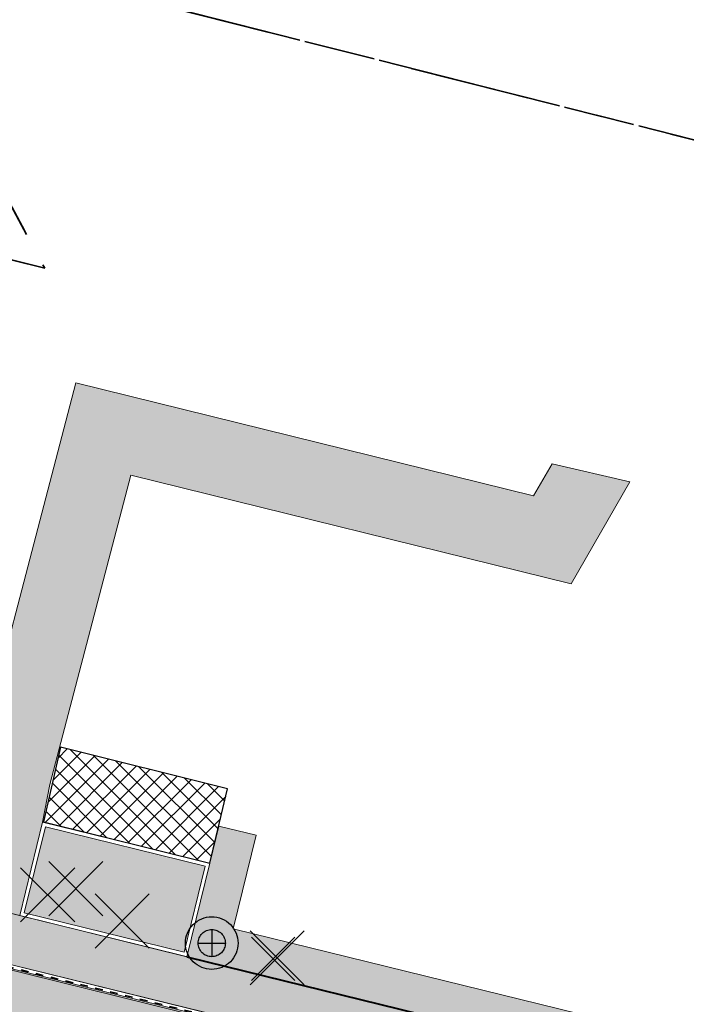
# Model space of a CAD drawing. Header units: metres. Extents: x 538891 to 1080079, y 6588829 to 13178720.
# Tile 525 of 656: x 539871 to 539889, y 6589335 to 6589361. Entities that reach past the tile are written whole.
import ezdxf

# ---------------------------------------------------------------- set-up
doc = ezdxf.new("R2010")
doc.units = ezdxf.units.M
doc.header["$LTSCALE"] = 0.4
doc.linetypes.add('#9_VIA31', pattern=[1, 0.5, -0.5])
doc.linetypes.add('KATASTRIPIIR', pattern=[17.5, 10, -2.5, 2.500000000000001, -2.500000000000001])
doc.layers.add('GEO', color=7, linetype='Continuous')
doc.layers.add('KOLDE PST', color=7, linetype='Continuous')

# ---------------------------------------------------------------- blocks, each defined once
blk = doc.blocks.new('#9_019061_PP_TL (2D)')
at = {"linetype": 'Continuous', "lineweight": 0, "true_color": 0xffdf7f}
blk.add_hatch(color=41, dxfattribs=at).paths.add_polyline_path([(540078.0032806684, 6589286.742313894), (539977.6468669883, 6589311.778495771), (539969.9075633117, 6589313.554667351), (539852.4138452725, 6589342.430809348), (539846.469636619, 6589343.924182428), (539792.5735380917, 6589357.385167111), (539787.216163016, 6589358.722468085), (539640.4988541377, 6589395.799547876), (539628.2653642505, 6589398.679031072), (539563.8528905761, 6589414.96441731), (539555.9774451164, 6589416.819425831), (539478.7291213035, 6589436.23695716), (539478.412205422, 6589434.976177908), (539555.6416252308, 6589415.563398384), (539563.5342388, 6589413.704075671), (539630.8259227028, 6589396.690739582), (539632.5627005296, 6589396.29121415), (539640.054637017, 6589394.570937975), (539786.8498664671, 6589357.474166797), (539792.2585289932, 6589356.123910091), (539846.1546275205, 6589342.662925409), (539852.1035803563, 6589341.168376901), (539969.5972983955, 6589312.292234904), (539977.3441096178, 6589310.514182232), (540019.7245198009, 6589299.9414284), (540032.9319836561, 6589296.646527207), (540077.6886104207, 6589285.480972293), (540077.6957445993, 6589285.479145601)])
at = {"linetype": 'Continuous', "lineweight": 0, "true_color": 0xadadad}
h = blk.add_hatch(color=253, dxfattribs=at)
edge = h.paths.add_edge_path()
edge.add_line((539477.7626632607, 6589431.943014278), (539486.2567841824, 6589429.807888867))
edge.add_line((539486.2567841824, 6589429.807888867), (539486.1105153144, 6589429.225990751))
edge.add_line((539486.1105153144, 6589429.225990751), (539487.5652606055, 6589428.86031858))
edge.add_line((539487.5652606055, 6589428.86031858), (539487.7115294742, 6589429.442216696))
edge.add_line((539487.7115294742, 6589429.442216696), (539555.6592118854, 6589412.362541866))
edge.add_line((539555.6592118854, 6589412.362541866), (539562.7557662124, 6589410.648743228))
edge.add_line((539562.7557662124, 6589410.648743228), (539566.8068955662, 6589409.679105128))
edge.add_line((539566.8068955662, 6589409.679105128), (539620.1116983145, 6589396.202067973))
edge.add_arc((539619.5969534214, 6589394.166131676), 2.099999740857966, -13.653471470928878, 75.8112727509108, ccw=False)
edge.add_line((539621.6376095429, 6589393.670428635), (539620.7163126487, 6589389.877732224))
edge.add_line((539620.7163126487, 6589389.877732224), (539624.408929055, 6589388.980746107))
edge.add_line((539624.408929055, 6589388.980746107), (539625.312583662, 6589392.700814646))
edge.add_arc((539627.353239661, 6589392.205112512), 2.099999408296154, 75.81124942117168, 166.3465518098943, ccw=False)
edge.add_line((539627.8679853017, 6589394.241048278), (539632.6017820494, 6589393.044203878))
edge.add_line((539632.6017820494, 6589393.044203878), (539643.071860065, 6589390.610996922))
edge.add_line((539643.071860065, 6589390.610996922), (539786.0372070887, 6589354.482079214))
edge.add_line((539786.0372070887, 6589354.482079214), (539792.3012314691, 6589352.918019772))
edge.add_line((539792.3012314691, 6589352.918019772), (539845.3438683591, 6589339.670194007))
edge.add_line((539845.3438683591, 6589339.670194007), (539851.4124813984, 6589338.145976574))
edge.add_line((539851.4124813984, 6589338.145976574), (539860.7490034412, 6589335.851362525))
edge.add_line((539860.7490034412, 6589335.851362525), (539968.6993229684, 6589309.320678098))
edge.add_line((539968.6993229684, 6589309.320678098), (539969.2265677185, 6589309.197134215))
edge.add_line((539969.2265677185, 6589309.197134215), (539974.9736439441, 6589307.850480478))
edge.add_line((539974.9736439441, 6589307.850480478), (539975.8875834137, 6589307.636268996))
edge.add_line((539975.8875834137, 6589307.636268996), (539978.9424721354, 6589306.920423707))
edge.add_line((539978.9424721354, 6589306.920423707), (540047.1253681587, 6589289.910655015))
edge.add_arc((540046.6170546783, 6589287.873103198), 2.100000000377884, -13.970976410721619, 75.99219687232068, ccw=False)
edge.add_line((540048.6549327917, 6589287.366099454), (540047.8150951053, 6589283.990410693))
edge.add_line((540047.8150951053, 6589283.990410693), (540051.5026840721, 6589283.072975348))
edge.add_line((540051.5026840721, 6589283.072975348), (540052.341280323, 6589286.443674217))
edge.add_arc((540054.3791583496, 6589285.936670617), 2.099999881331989, 75.99219364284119, 166.0290268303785, ccw=False)
edge.add_line((540054.8874719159, 6589287.97422229), (540076.8168840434, 6589282.503433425))
edge.add_line((540076.8168840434, 6589282.503433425), (540083.4395259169, 6589280.809379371))
edge.add_line((540083.4395259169, 6589280.809379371), (540088.49419581, 6589279.535390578))
edge.add_arc((540094.4575246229, 6589303.195456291), 24.40000000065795, 255.8536971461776, 302.8232301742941)
edge.add_line((540107.6835194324, 6589282.690991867), (540136.9506649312, 6589301.569178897))
edge.add_arc((540138.0889677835, 6589299.804450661), 2.09999979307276, 48.26669205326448, 122.8232344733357, ccw=False)
edge.add_line((540139.4868626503, 6589301.371578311), (540137.7712634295, 6589305.668443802))
edge.add_line((540137.7712634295, 6589305.668443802), (540106.0573725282, 6589285.212032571))
edge.add_arc((540094.4575246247, 6589303.195456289), 21.39999999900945, 255.8536971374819, 302.82323016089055, ccw=False)
edge.add_line((540089.2273919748, 6589282.444415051), (540083.9478910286, 6589283.775070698))
edge.add_line((540083.9478910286, 6589283.775070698), (540077.6641051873, 6589285.384020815))
edge.add_line((540077.6641051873, 6589285.384020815), (540032.9077782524, 6589296.549500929))
edge.add_line((540032.9077782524, 6589296.549500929), (540019.7003143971, 6589299.844402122))
edge.add_line((540019.7003143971, 6589299.844402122), (539977.3208196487, 6589310.41692758))
edge.add_line((539977.3208196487, 6589310.41692758), (539969.5741785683, 6589312.194941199))
edge.add_line((539969.5741785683, 6589312.194941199), (539852.0794640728, 6589341.071328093))
edge.add_line((539852.0794640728, 6589341.071328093), (539846.1303289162, 6589342.565922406))
edge.add_line((539846.1303289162, 6589342.565922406), (539792.2343076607, 6589356.026887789))
edge.add_line((539792.2343076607, 6589356.026887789), (539786.8255053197, 6589357.3771794))
edge.add_line((539786.8255053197, 6589357.3771794), (539640.031194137, 6589394.473718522))
edge.add_line((539640.031194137, 6589394.473718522), (539632.5402822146, 6589396.193759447))
edge.add_line((539632.5402822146, 6589396.193759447), (539630.8024549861, 6589396.593526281))
edge.add_line((539630.8024549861, 6589396.593526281), (539563.5105163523, 6589413.606926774))
edge.add_line((539563.5105163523, 6589413.606926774), (539555.6179698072, 6589415.466233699))
edge.add_line((539555.6179698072, 6589415.466233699), (539478.485107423, 6589434.854742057))
edge.add_line((539478.485107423, 6589434.854742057), (539477.7626632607, 6589431.943014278))
blk.add_hatch(color=253, dxfattribs=at).paths.add_polyline_path([(539875.5919880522, 6589336.837350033), (539876.1444277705, 6589339.085164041), (539871.9686896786, 6589340.111424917), (539871.4162499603, 6589337.863610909)])
at = {"color": 5, "linetype": 'Continuous', "lineweight": 40, "true_color": 0x0000ff}
blk.add_line((539875.6652317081, 6589336.716373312), (539930.2090138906, 6589323.311282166), dxfattribs=at)
at = {"color": 26, "linetype": 'Continuous', "lineweight": 9, "true_color": 0x7f1f00, "flags": 128}
for points in [[(539478.3783714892, 6589434.840327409), (539555.608507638, 6589415.427367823), (539563.5010273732, 6589413.568067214), (539630.7930678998, 6589396.554640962), (539632.5313148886, 6589396.154777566), (539640.0218169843, 6589394.43483074), (539786.8157608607, 6589357.338384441), (539792.2246191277, 6589355.988078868), (539846.1206094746, 6589342.527121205), (539852.0698175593, 6589341.032508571), (539969.5649306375, 6589312.156023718), (539977.311503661, 6589310.378025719), (540019.6906322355, 6589299.805591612), (540032.8980960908, 6589296.510690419), (540077.6543030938, 6589285.345240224), (540083.9380421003, 6589283.736302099), (540089.2176160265, 6589282.405628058, 0.2078616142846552), (540106.079054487, 6589285.178418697), (540137.8949928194, 6589305.700653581)], [(539478.412205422, 6589434.976177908), (539555.6416252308, 6589415.563398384), (539563.5342388, 6589413.704075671), (539630.8259227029, 6589396.690739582), (539632.5627005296, 6589396.29121415), (539640.0546370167, 6589394.570937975), (539786.8498664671, 6589357.474166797), (539792.2585289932, 6589356.123910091), (539846.1546275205, 6589342.662925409), (539852.1035803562, 6589341.168376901), (539969.5972983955, 6589312.292234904), (539977.3441096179, 6589310.514182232), (540019.7245198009, 6589299.9414284), (540032.9319836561, 6589296.646527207), (540077.6886104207, 6589285.480972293), (540083.9725133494, 6589283.871992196), (540089.2518318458, 6589282.541382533, 0.2078616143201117), (540106.0031676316, 6589285.296067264), (540137.8191059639, 6589305.818302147)]]:
    blk.add_lwpolyline(points, format="xyb", dxfattribs=at)
at = {"color": 26, "linetype": '#9_VIA31', "lineweight": 35, "true_color": 0x7f1f00, "flags": 128}
blk.add_lwpolyline([(538967.1483286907, 6589597.119765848), (538965.7734895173, 6589591.531124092), (538963.4364157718, 6589580.668595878, 0.09040084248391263), (538963.1941860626, 6589573.007599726), (538965.8296753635, 6589555.415316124, 0.2761386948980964), (538973.2353764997, 6589546.397497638), (538977.321869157, 6589545.18539376), (538983.1510333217, 6589543.646879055, 0.05419097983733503), (538991.0305051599, 6589542.457839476), (538997.3019925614, 6589542.197423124, -0.05419032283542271), (539002.2450342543, 6589541.451494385), (539020.5147111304, 6589536.629505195), (539037.1212181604, 6589531.450152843, 0.09107514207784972), (539048.3728820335, 6589530.085704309), (539075.1435589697, 6589531.719990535, -0.0767516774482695), (539091.290335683, 6589530.226055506), (539160.9258938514, 6589512.781363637), (539209.5338009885, 6589500.51189191), (539288.5486192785, 6589480.452743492, 0.01912560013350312), (539291.6426194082, 6589479.792093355), (539316.1156700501, 6589475.537682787), (539397.2134255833, 6589455.141470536), (539432.3306023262, 6589446.274454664), (539471.4817875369, 6589436.614109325), (539478.3952884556, 6589434.908252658), (539555.6250664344, 6589415.495383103), (539563.5176330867, 6589413.636071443), (539630.8094953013, 6589396.622690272), (539632.5470077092, 6589396.222995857), (539640.0382270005, 6589394.502884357), (539786.8328136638, 6589357.40627562), (539792.2415740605, 6589356.055994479), (539846.1376184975, 6589342.595023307), (539852.0866989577, 6589341.100442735), (539969.5811145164, 6589312.224129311), (539977.3278066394, 6589310.446103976), (540019.7075760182, 6589299.873510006), (540032.9150398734, 6589296.578608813), (540077.6714567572, 6589285.413106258), (540083.9552777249, 6589283.804147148), (540089.2347239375, 6589282.473505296, 0.2078616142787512), (540106.0411110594, 6589285.23724298), (540137.8570493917, 6589305.759477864)], format="xyb", dxfattribs=at)
at = {"color": 41, "linetype": 'Continuous', "lineweight": 9, "true_color": 0xffdf7f, "flags": 128}
blk.add_lwpolyline([(539640.054637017, 6589394.570937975), (539786.8498664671, 6589357.474166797), (539792.2585289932, 6589356.123910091), (539846.1546275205, 6589342.662925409), (539852.1035803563, 6589341.168376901), (539969.5972983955, 6589312.292234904), (539977.3441096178, 6589310.514182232), (540019.7245198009, 6589299.9414284), (540032.9319836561, 6589296.646527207), (540077.6886104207, 6589285.480972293), (540077.6957445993, 6589285.479145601), (540078.0032806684, 6589286.742313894), (539977.6468669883, 6589311.778495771), (539969.9075633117, 6589313.554667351), (539852.4138452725, 6589342.430809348), (539846.469636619, 6589343.924182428), (539792.5735380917, 6589357.385167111), (539787.216163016, 6589358.722468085), (539640.4988541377, 6589395.799547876)], dxfattribs=at)
at = {"color": 251, "linetype": 'Continuous', "lineweight": 9, "true_color": 0x5b5b5b, "flags": 128}
blk.add_lwpolyline([(540032.9077782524, 6589296.549500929), (540019.7003143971, 6589299.844402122), (539977.3208196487, 6589310.41692758), (539969.5741785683, 6589312.194941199), (539852.0794640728, 6589341.071328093), (539846.1303289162, 6589342.565922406), (539792.2343076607, 6589356.026887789), (539786.8255053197, 6589357.3771794), (539640.031194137, 6589394.473718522)], dxfattribs=at)
at = {"color": 144, "linetype": 'Continuous', "lineweight": 9, "true_color": 0x007299, "flags": 128}
for points in [[(539875.6652317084, 6589336.716373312), (539876.2654044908, 6589339.158407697), (539871.8954460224, 6589340.232401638), (539871.2952732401, 6589337.790367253)], [(539875.5919880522, 6589336.837350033), (539876.1444277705, 6589339.085164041), (539871.9686896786, 6589340.111424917), (539871.4162499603, 6589337.863610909)]]:
    blk.add_lwpolyline(points, close=True, dxfattribs=at)
blk = doc.blocks.new('KOLDE PST TL')
at = {"color": 7}
blk.add_blockref('#9_019061_PP_TL (2D)', (0, 0), dxfattribs=at)
blk = doc.blocks.new('#13_Kolde pst HP -xref$0$likvideeritav')
at = {"color": 1, "linetype": 'Continuous', "lineweight": 25, "true_color": 0xff0000}
for p, q in [((0.7071067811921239, -0.7071067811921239), (-0.7071067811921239, 0.7071067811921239)), ((0.7071067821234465, 0.7071067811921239), (-0.7071067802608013, -0.7071067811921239))]:
    blk.add_line(p, q, dxfattribs=at)
blk = doc.blocks.new('#13_KOLDE TAIM (2D)')
at = {"linetype": 'Continuous', "lineweight": 0, "true_color": 0xc4f877}
for points in [[(539871.8954460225, 6589340.232401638), (539871.2952732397, 6589337.790367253), (539852.5467665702, 6589342.398141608), (539852.7767170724, 6589343.371385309), (539869.5066209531, 6589339.259717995), (539872.7628232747, 6589351.72150194), (539884.7264840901, 6589348.765551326), (539885.2113322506, 6589349.606587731), (539887.2457660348, 6589349.131112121), (539885.7076237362, 6589346.462990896), (539874.1989495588, 6589349.306524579), (539872.0848347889, 6589341.215614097)], [(539876.5040698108, 6589340.129509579), (539877.4751716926, 6589339.890844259), (539876.8749989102, 6589337.448809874), (539929.4765773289, 6589324.521049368), (539930.0732406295, 6589326.948804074), (539931.0480127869, 6589326.70923672), (539930.8244222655, 6589325.734429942), (539930.8056771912, 6589325.739036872), (539930.2090138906, 6589323.311282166), (539875.6652317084, 6589336.716373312), (539876.2654044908, 6589339.158407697)]]:
    blk.add_hatch(color=71, dxfattribs=at).paths.add_polyline_path(points)
at = {"linetype": 'Continuous', "lineweight": 5, "true_color": 0xcc9900}
h = blk.add_hatch(dxfattribs=at)
h.set_pattern_fill('#13_ANSI37', color=42, style=0, pattern_type=2)
h.set_pattern_definition([(45, (0, 0), (-0.2245064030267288, 0.2245064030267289), []), (135, (0, 0), (-0.2245064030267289, -0.2245064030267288), [])])
h.paths.add_polyline_path([(539876.265826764, 6589339.160171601), (539876.731484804, 6589341.10529992), (539872.3653023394, 6589342.194543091), (539871.9180943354, 6589340.244811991)])
at = {"color": 71, "linetype": 'Continuous', "lineweight": 5, "true_color": 0xc4f877, "flags": 128}
for points in [[(539871.8954460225, 6589340.232401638), (539871.2952732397, 6589337.790367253), (539852.5467665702, 6589342.398141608), (539852.7767170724, 6589343.371385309), (539869.5066209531, 6589339.259717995), (539872.7628232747, 6589351.72150194), (539884.7264840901, 6589348.765551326), (539885.2113322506, 6589349.606587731), (539887.2457660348, 6589349.131112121), (539885.7076237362, 6589346.462990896), (539874.1989495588, 6589349.306524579), (539872.0848347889, 6589341.215614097)], [(539876.5040698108, 6589340.129509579), (539877.4751716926, 6589339.890844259), (539876.8749989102, 6589337.448809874), (539929.4765773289, 6589324.521049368), (539930.0732406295, 6589326.948804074), (539931.0480127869, 6589326.70923672), (539930.8244222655, 6589325.734429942), (539930.8056771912, 6589325.739036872), (539930.2090138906, 6589323.311282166), (539875.6652317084, 6589336.716373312), (539876.2654044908, 6589339.158407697)]]:
    blk.add_lwpolyline(points, close=True, dxfattribs=at)
at = {"color": 42, "linetype": 'Continuous', "lineweight": 25, "true_color": 0xcc9900, "flags": 128}
blk.add_lwpolyline([(539876.265826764, 6589339.160171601), (539876.731484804, 6589341.10529992), (539872.3653023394, 6589342.194543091), (539871.9180943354, 6589340.244811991)], close=True, dxfattribs=at)
at = {"color": 1, "true_color": 0xff0000}
for p in [(539872.0264742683, 6589338.332136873), (539872.763857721, 6589338.494540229), (539873.9709712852, 6589337.648740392), (539878.0279562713, 6589336.688084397)]:
    blk.add_blockref('#13_Kolde pst HP -xref$0$likvideeritav', p, dxfattribs=at)
blk = doc.blocks.new('Kolde pst Taim')
at = {"color": 13, "true_color": 0xff4646}
blk.add_blockref('#13_KOLDE TAIM (2D)', (0, 0), dxfattribs=at)
blk = doc.blocks.new('#15_019061_PP_ELV-4-01_v01_Puhas$0$A$C2D7D09D12')
at = {"color": 1, "linetype": 'Continuous', "lineweight": 25, "true_color": 0xff0000}
for p, q in [((0.0353555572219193, 0.03535634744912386), (1.170666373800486, 1.170667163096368)), ((0.03535555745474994, 1.170667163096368), (1.170666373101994, 0.03535634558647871))]:
    blk.add_line(p, q, dxfattribs=at)
blk = doc.blocks.new('#15_Kolde pst ELV-3 (2D)')
at = {"color": 1, "linetype": 'Continuous', "lineweight": 25, "true_color": 0xff0000}
for p, q in [((539876.3157196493, 6589337.427866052), (539876.3157196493, 6589336.716025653)), ((539875.9597994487, 6589337.071945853), (539876.6716398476, 6589337.071945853))]:
    blk.add_line(p, q, dxfattribs=at)
at = {"color": 1, "linetype": 'Continuous', "lineweight": 25, "true_color": 0xff0000, "flags": 128}
for points in [[(539877.0034470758, 6589337.071945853), (539877.0001354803, 6589337.004536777), (539876.9902325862, 6589336.937776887), (539876.9738337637, 6589336.872309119), (539876.9510969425, 6589336.808763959), (539876.9222410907, 6589336.747753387), (539876.8875441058, 6589336.689864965), (539876.8473401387, 6589336.635656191), (539876.8020163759, 6589336.585649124), (539876.7520093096, 6589336.540325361), (539876.6978005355, 6589336.500121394), (539876.6399121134, 6589336.46542441), (539876.5789015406, 6589336.436568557), (539876.5153563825, 6589336.413831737), (539876.4498886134, 6589336.397432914), (539876.3831287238, 6589336.38753002), (539876.3157196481, 6589336.384218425), (539876.2483105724, 6589336.38753002), (539876.1815506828, 6589336.397432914), (539876.1160829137, 6589336.413831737), (539876.0525377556, 6589336.436568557), (539875.9915271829, 6589336.46542441), (539875.9336387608, 6589336.500121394), (539875.8794299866, 6589336.540325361), (539875.8294229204, 6589336.585649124), (539875.7840991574, 6589336.635656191), (539875.7438951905, 6589336.689864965), (539875.7091982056, 6589336.747753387), (539875.6803423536, 6589336.808763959), (539875.6576055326, 6589336.872309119), (539875.6412067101, 6589336.937776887), (539875.631303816, 6589337.004536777), (539875.6279922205, 6589337.071945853), (539875.631303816, 6589337.139354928), (539875.6412067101, 6589337.206114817), (539875.6576055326, 6589337.271582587), (539875.6803423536, 6589337.335127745), (539875.7091982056, 6589337.396138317), (539875.7438951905, 6589337.454026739), (539875.7840991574, 6589337.508235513), (539875.8294229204, 6589337.558242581), (539875.8794299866, 6589337.603566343), (539875.9336387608, 6589337.64377031), (539875.9915271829, 6589337.678467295), (539876.0525377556, 6589337.707323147), (539876.1160829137, 6589337.730059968), (539876.1815506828, 6589337.746458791), (539876.2483105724, 6589337.756361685), (539876.3157196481, 6589337.75967328), (539876.3831287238, 6589337.756361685), (539876.4498886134, 6589337.746458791), (539876.5153563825, 6589337.730059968), (539876.5789015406, 6589337.707323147), (539876.6399121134, 6589337.678467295), (539876.6978005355, 6589337.64377031), (539876.7520093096, 6589337.603566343), (539876.8020163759, 6589337.558242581), (539876.8473401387, 6589337.508235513), (539876.8875441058, 6589337.454026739), (539876.9222410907, 6589337.396138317), (539876.9510969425, 6589337.335127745), (539876.9738337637, 6589337.271582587), (539876.9902325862, 6589337.206114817), (539877.0001354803, 6589337.139354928)], [(539877.0034470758, 6589337.071945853), (539877.0001354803, 6589337.004536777), (539876.9902325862, 6589336.937776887), (539876.9738337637, 6589336.872309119), (539876.9510969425, 6589336.808763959), (539876.9222410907, 6589336.747753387), (539876.8875441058, 6589336.689864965), (539876.8473401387, 6589336.635656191), (539876.8020163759, 6589336.585649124), (539876.7520093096, 6589336.540325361), (539876.6978005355, 6589336.500121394), (539876.6399121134, 6589336.46542441), (539876.5789015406, 6589336.436568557), (539876.5153563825, 6589336.413831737), (539876.4498886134, 6589336.397432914), (539876.3831287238, 6589336.38753002), (539876.3157196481, 6589336.384218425), (539876.2483105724, 6589336.38753002), (539876.1815506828, 6589336.397432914), (539876.1160829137, 6589336.413831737), (539876.0525377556, 6589336.436568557), (539875.9915271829, 6589336.46542441), (539875.9336387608, 6589336.500121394), (539875.8794299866, 6589336.540325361), (539875.8294229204, 6589336.585649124), (539875.7840991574, 6589336.635656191), (539875.7438951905, 6589336.689864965), (539875.7091982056, 6589336.747753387), (539875.6803423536, 6589336.808763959), (539875.6576055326, 6589336.872309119), (539875.6412067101, 6589336.937776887), (539875.631303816, 6589337.004536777), (539875.6279922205, 6589337.071945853), (539875.631303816, 6589337.139354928), (539875.6412067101, 6589337.206114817), (539875.6576055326, 6589337.271582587), (539875.6803423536, 6589337.335127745), (539875.7091982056, 6589337.396138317), (539875.7438951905, 6589337.454026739), (539875.7840991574, 6589337.508235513), (539875.8294229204, 6589337.558242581), (539875.8794299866, 6589337.603566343), (539875.9336387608, 6589337.64377031), (539875.9915271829, 6589337.678467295), (539876.0525377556, 6589337.707323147), (539876.1160829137, 6589337.730059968), (539876.1815506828, 6589337.746458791), (539876.2483105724, 6589337.756361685), (539876.3157196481, 6589337.75967328), (539876.3831287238, 6589337.756361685), (539876.4498886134, 6589337.746458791), (539876.5153563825, 6589337.730059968), (539876.5789015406, 6589337.707323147), (539876.6399121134, 6589337.678467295), (539876.6978005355, 6589337.64377031), (539876.7520093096, 6589337.603566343), (539876.8020163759, 6589337.558242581), (539876.8473401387, 6589337.508235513), (539876.8875441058, 6589337.454026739), (539876.9222410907, 6589337.396138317), (539876.9510969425, 6589337.335127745), (539876.9738337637, 6589337.271582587), (539876.9902325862, 6589337.206114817), (539877.0001354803, 6589337.139354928)], [(539876.6716398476, 6589337.071945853), (539876.6699259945, 6589337.037059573), (539876.6648009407, 6589337.002509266), (539876.6563140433, 6589336.968627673), (539876.6445470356, 6589336.935741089), (539876.6296132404, 6589336.904166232), (539876.6116564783, 6589336.874207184), (539876.5908496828, 6589336.846152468), (539876.5673932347, 6589336.820272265), (539876.5415130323, 6589336.796815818), (539876.5134583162, 6589336.776009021), (539876.4834992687, 6589336.758052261), (539876.4519244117, 6589336.743118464), (539876.4190378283, 6589336.731351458), (539876.3851562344, 6589336.72286456), (539876.3506059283, 6589336.717739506), (539876.3157196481, 6589336.716025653), (539876.280833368, 6589336.717739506), (539876.2462830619, 6589336.72286456), (539876.212401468, 6589336.731351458), (539876.1795148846, 6589336.743118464), (539876.1479400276, 6589336.758052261), (539876.1179809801, 6589336.776009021), (539876.0899262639, 6589336.796815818), (539876.0640460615, 6589336.820272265), (539876.0405896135, 6589336.846152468), (539876.0197828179, 6589336.874207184), (539876.0018260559, 6589336.904166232), (539875.9868922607, 6589336.935741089), (539875.975125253, 6589336.968627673), (539875.9666383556, 6589337.002509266), (539875.9615133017, 6589337.037059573), (539875.9597994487, 6589337.071945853), (539875.9615133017, 6589337.106832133), (539875.9666383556, 6589337.141382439), (539875.975125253, 6589337.175264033), (539875.9868922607, 6589337.208150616), (539876.0018260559, 6589337.239725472), (539876.0197828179, 6589337.269684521), (539876.0405896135, 6589337.297739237), (539876.0640460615, 6589337.323619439), (539876.0899262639, 6589337.347075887), (539876.1179809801, 6589337.367882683), (539876.1479400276, 6589337.385839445), (539876.1795148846, 6589337.40077324), (539876.212401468, 6589337.412540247), (539876.2462830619, 6589337.421027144), (539876.280833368, 6589337.426152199), (539876.3157196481, 6589337.427866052), (539876.3506059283, 6589337.426152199), (539876.3851562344, 6589337.421027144), (539876.4190378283, 6589337.412540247), (539876.4519244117, 6589337.40077324), (539876.4834992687, 6589337.385839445), (539876.5134583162, 6589337.367882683), (539876.5415130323, 6589337.347075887), (539876.5673932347, 6589337.323619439), (539876.5908496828, 6589337.297739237), (539876.6116564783, 6589337.269684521), (539876.6296132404, 6589337.239725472), (539876.6445470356, 6589337.208150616), (539876.6563140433, 6589337.175264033), (539876.6648009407, 6589337.141382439), (539876.6699259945, 6589337.106832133)], [(539876.6716398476, 6589337.071945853), (539876.6699259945, 6589337.037059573), (539876.6648009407, 6589337.002509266), (539876.6563140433, 6589336.968627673), (539876.6445470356, 6589336.935741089), (539876.6296132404, 6589336.904166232), (539876.6116564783, 6589336.874207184), (539876.5908496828, 6589336.846152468), (539876.5673932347, 6589336.820272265), (539876.5415130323, 6589336.796815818), (539876.5134583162, 6589336.776009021), (539876.4834992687, 6589336.758052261), (539876.4519244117, 6589336.743118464), (539876.4190378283, 6589336.731351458), (539876.3851562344, 6589336.72286456), (539876.3506059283, 6589336.717739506), (539876.3157196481, 6589336.716025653), (539876.280833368, 6589336.717739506), (539876.2462830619, 6589336.72286456), (539876.212401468, 6589336.731351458), (539876.1795148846, 6589336.743118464), (539876.1479400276, 6589336.758052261), (539876.1179809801, 6589336.776009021), (539876.0899262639, 6589336.796815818), (539876.0640460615, 6589336.820272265), (539876.0405896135, 6589336.846152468), (539876.0197828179, 6589336.874207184), (539876.0018260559, 6589336.904166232), (539875.9868922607, 6589336.935741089), (539875.975125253, 6589336.968627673), (539875.9666383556, 6589337.002509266), (539875.9615133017, 6589337.037059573), (539875.9597994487, 6589337.071945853), (539875.9615133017, 6589337.106832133), (539875.9666383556, 6589337.141382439), (539875.975125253, 6589337.175264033), (539875.9868922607, 6589337.208150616), (539876.0018260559, 6589337.239725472), (539876.0197828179, 6589337.269684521), (539876.0405896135, 6589337.297739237), (539876.0640460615, 6589337.323619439), (539876.0899262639, 6589337.347075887), (539876.1179809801, 6589337.367882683), (539876.1479400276, 6589337.385839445), (539876.1795148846, 6589337.40077324), (539876.212401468, 6589337.412540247), (539876.2462830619, 6589337.421027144), (539876.280833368, 6589337.426152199), (539876.3157196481, 6589337.427866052), (539876.3506059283, 6589337.426152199), (539876.3851562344, 6589337.421027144), (539876.4190378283, 6589337.412540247), (539876.4519244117, 6589337.40077324), (539876.4834992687, 6589337.385839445), (539876.5134583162, 6589337.367882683), (539876.5415130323, 6589337.347075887), (539876.5673932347, 6589337.323619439), (539876.5908496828, 6589337.297739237), (539876.6116564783, 6589337.269684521), (539876.6296132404, 6589337.239725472), (539876.6445470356, 6589337.208150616), (539876.6563140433, 6589337.175264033), (539876.6648009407, 6589337.141382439), (539876.6699259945, 6589337.106832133)]]:
    blk.add_lwpolyline(points, close=True, dxfattribs=at)
at = {"color": 7}
blk.add_blockref('#15_019061_PP_ELV-4-01_v01_Puhas$0$A$C2D7D09D12', (539877.3161196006, 6589336.058862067), dxfattribs=at)
blk = doc.blocks.new('Kolde pst EL')
at = {"color": 13, "true_color": 0xff4646}
blk.add_blockref('#15_Kolde pst ELV-3 (2D)', (0, 0), dxfattribs=at)

msp = doc.modelspace()

# ---------------------------------------------------------------- linework, layer by layer
at = {"layer": 'GEO', "color": 35, "linetype": 'KATASTRIPIIR', "lineweight": 35, "true_color": 0xb1703a, "flags": 128}
for points in [[(539443.0099999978, 6589409.309999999), (539452.710000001, 6589448.010000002), (539474.0900000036, 6589442.699999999), (539521.3500000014, 6589512.66), (539531.9200000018, 6589505.270000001), (539524.299999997, 6589495.390000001), (539522.0799999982, 6589499.600000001), (539481.5600000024, 6589440.850000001), (539563.8599999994, 6589420.43), (539625.5200000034, 6589405.129999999), (539608.8100000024, 6589440.289999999), (539609.75, 6589442.989999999), (539608, 6589446.670000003), (539559.549999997, 6589546.11), (539564.460000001, 6589553.36), (539630.5300000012, 6589415.870000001), (539746.5799999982, 6589386.48), (539806.6799999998, 6589371.25), (539851.4099999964, 6589359.920000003), (539871.950000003, 6589354.719999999), (539867.1799999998, 6589363.579999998), (539926.1199999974, 6589348.66), (539949.0900000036, 6589342.84), (539954.9799999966, 6589344.129999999), (539958.1899999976, 6589351.420000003), (539955.1799999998, 6589364.57), (539908.7299999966, 6589450.440000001), (539900.6099999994, 6589446.07), (539894.1499999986, 6589442.579999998), (539889.1400000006, 6589451.770000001), (539891.0200000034, 6589452.73), (539900.1300000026, 6589457.61), (539896.1199999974, 6589465.270000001), (539900.4799999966, 6589467.329999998), (539893.450000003, 6589480.289999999), (539898.6400000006, 6589483.309999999), (539888.1099999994, 6589505.36), (539888.2700000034, 6589511.949999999), (539890.6799999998, 6589517.36), (539894.8500000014, 6589504.16), (539935.4099999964, 6589429.129999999), (539960.789999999, 6589380.36), (539989.710000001, 6589324.879999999), (539996.789999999, 6589323.09), (540010.3599999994, 6589318.34), (540064.3299999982, 6589299.460000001), (540078.6099999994, 6589294.780000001), (540116.4299999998, 6589314.559999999), (540134.4099999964, 6589272.73), (540099.4399999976, 6589253.16), (539963.8400000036, 6589287.140000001), (539909.5200000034, 6589298.370000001), (539763.1300000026, 6589328.620000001), (539689.4900000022, 6589347.260000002), (539661.8599999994, 6589354.25), (539600.039999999, 6589369.91), (539443.0099999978, 6589409.309999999)], [(539926.1199999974, 6589348.66), (539867.1799999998, 6589363.579999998), (539817.049999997, 6589456.57), (539818.6000000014, 6589458.530000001), (539814.1899999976, 6589466.280000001), (539815.9099999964, 6589467.25), (539811.0799999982, 6589476.23), (539822.1300000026, 6589476.300000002), (539849.4200000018, 6589490.989999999), (539879.6899999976, 6589434.789999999), (539926.1199999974, 6589348.66)], [(539765.0200000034, 6589453.789999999), (539784.960000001, 6589464.530000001), (539798.7599999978, 6589471.969999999), (539810.3800000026, 6589468.949999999), (539817.049999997, 6589456.57), (539867.1799999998, 6589363.579999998), (539871.950000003, 6589354.719999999), (539851.4099999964, 6589359.920000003), (539806.6799999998, 6589371.25), (539763.3999999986, 6589451.68), (539765.6300000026, 6589452.73), (539765.0200000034, 6589453.789999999)]]:
    msp.add_lwpolyline(points, dxfattribs=at)

# ---------------------------------------------------------------- block references
at = {"layer": 'KOLDE PST', "color": 7}
for name in ['KOLDE PST TL', 'Kolde pst Taim', 'Kolde pst EL']:
    msp.add_blockref(name, (0, 0), dxfattribs=at)

doc.saveas('drawing.dxf')
